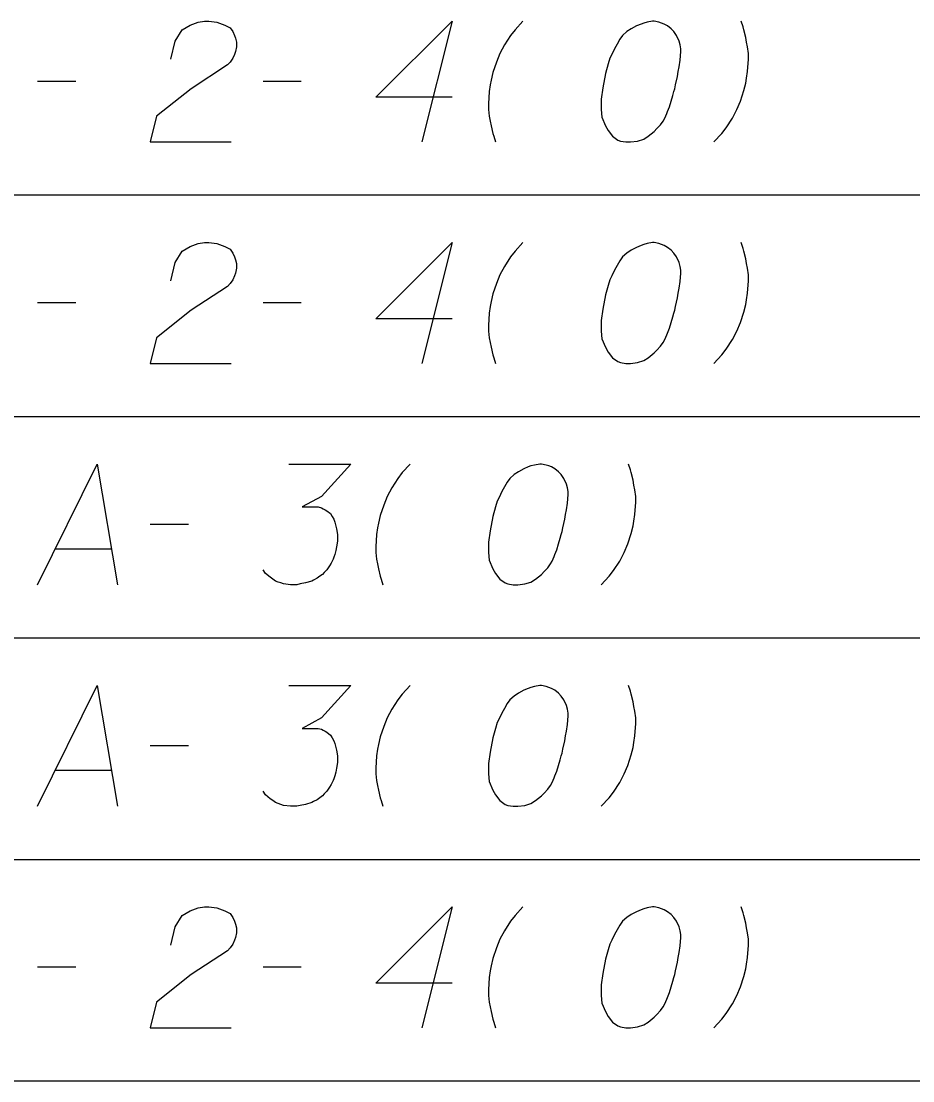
# Model space of a CAD drawing. Extents: x 2074207 to 2076812, y 516372 to 523312.
# Drawn here: x 2076453.5 to 2076488.95, y 518719.34 to 518761.45 of the extents above; entities that cross this region are included whole.
import ezdxf

# ---------------------------------------------------------------- set-up
doc = ezdxf.new("R2010")
doc.units = 0
for name, color, linetype in [('Prop DirtTable_ Soil Test Results - Outline (Major)', 7, 'Continuous'), ('Prop DirtTable_ Soil Test Results - Outline (Minor)', 7, 'Continuous'), ('Prop DirtTable_ Soil Test Results - Tx (Sample Data)', 7, 'Continuous')]:
    doc.layers.add(name, color=color, linetype=linetype)

msp = doc.modelspace()

# ---------------------------------------------------------------- linework, layer by layer
at = {"layer": 'Prop DirtTable_ Soil Test Results - Outline (Major)'}
msp.add_line((2076260.609, 518719.343), (2076811.903, 518719.343), dxfattribs=at)
at = {"layer": 'Prop DirtTable_ Soil Test Results - Outline (Minor)'}
for p, q in [((2076260.609, 518754.543), (2076811.903, 518754.543)), ((2076260.609, 518754.543), (2076811.903, 518754.543)), ((2076260.609, 518745.743), (2076811.903, 518745.743)), ((2076260.609, 518745.743), (2076811.903, 518745.743)), ((2076260.609, 518736.943), (2076811.903, 518736.943)), ((2076260.609, 518736.943), (2076811.903, 518736.943)), ((2076260.609, 518728.143), (2076811.903, 518728.143)), ((2076260.609, 518728.143), (2076811.903, 518728.143)), ((2076260.609, 518719.343), (2076811.903, 518719.343))]:
    msp.add_line(p, q, dxfattribs=at)
at = {"layer": 'Prop DirtTable_ Soil Test Results - Tx (Sample Data)'}
for points in [[(2076459.447, 518759.938), (2076459.623, 518760.656), (2076459.906, 518761.109), (2076460.223, 518761.298), (2076460.54, 518761.412), (2076460.787, 518761.45), (2076460.964, 518761.45), (2076461.281, 518761.412), (2076461.493, 518761.336), (2076461.599, 518761.298), (2076461.81, 518761.185), (2076461.916, 518761.034), (2076461.987, 518760.883), (2076462.022, 518760.769), (2076462.057, 518760.618), (2076462.057, 518760.429), (2076462.022, 518760.24), (2076461.987, 518760.127), (2076461.916, 518759.976), (2076461.81, 518759.824), (2076461.705, 518759.711), (2076460.258, 518758.766), (2076458.883, 518757.67), (2076458.636, 518756.65), (2076461.846, 518756.65)], [(2076470.629, 518758.426), (2076467.596, 518758.426), (2076470.629, 518761.45), (2076469.43, 518756.65)], [(2076473.451, 518761.45), (2076473.134, 518761.109), (2076472.958, 518760.883), (2076472.711, 518760.505), (2076472.534, 518760.165), (2076472.393, 518759.824), (2076472.252, 518759.409), (2076472.181, 518759.106), (2076472.146, 518758.917), (2076472.111, 518758.653), (2076472.076, 518758.161), (2076472.076, 518757.935), (2076472.111, 518757.67), (2076472.146, 518757.481), (2076472.181, 518757.292), (2076472.252, 518756.99), (2076472.287, 518756.876), (2076472.358, 518756.65)], [(2076478.672, 518761.45), (2076478.602, 518761.45), (2076478.39, 518761.412), (2076478.249, 518761.374), (2076478.143, 518761.336), (2076477.967, 518761.261), (2076477.755, 518761.147), (2076477.579, 518761.034), (2076477.402, 518760.883), (2076477.296, 518760.732), (2076477.191, 518760.543), (2076477.085, 518760.354), (2076476.979, 518760.127), (2076476.908, 518759.976), (2076476.838, 518759.749), (2076476.732, 518759.371), (2076476.626, 518758.804), (2076476.556, 518758.35), (2076476.556, 518757.935), (2076476.591, 518757.632), (2076476.732, 518757.292), (2076476.838, 518757.103), (2076477.014, 518756.876), (2076477.226, 518756.725), (2076477.332, 518756.687), (2076477.543, 518756.65), (2076477.72, 518756.65), (2076478.002, 518756.687), (2076478.249, 518756.763), (2076478.425, 518756.876), (2076478.672, 518757.065), (2076478.778, 518757.179), (2076478.919, 518757.33), (2076479.025, 518757.481), (2076479.095, 518757.595), (2076479.166, 518757.783), (2076479.201, 518757.859), (2076479.272, 518758.048), (2076479.342, 518758.275), (2076479.413, 518758.502), (2076479.448, 518758.653), (2076479.483, 518758.766), (2076479.519, 518758.917), (2076479.589, 518759.258), (2076479.625, 518759.446), (2076479.66, 518759.635), (2076479.695, 518759.9), (2076479.73, 518760.24), (2076479.73, 518760.354), (2076479.695, 518760.505), (2076479.66, 518760.656), (2076479.554, 518760.883), (2076479.448, 518761.034), (2076479.342, 518761.147), (2076479.201, 518761.261), (2076479.06, 518761.336), (2076478.954, 518761.374), (2076478.849, 518761.412), (2076478.672, 518761.45)], [(2076481.036, 518756.65), (2076481.353, 518756.99), (2076481.529, 518757.217), (2076481.776, 518757.595), (2076481.953, 518757.935), (2076482.094, 518758.275), (2076482.235, 518758.691), (2076482.306, 518758.993), (2076482.341, 518759.182), (2076482.376, 518759.446), (2076482.411, 518759.938), (2076482.411, 518760.165), (2076482.376, 518760.429), (2076482.341, 518760.618), (2076482.306, 518760.807), (2076482.235, 518761.109), (2076482.2, 518761.223), (2076482.129, 518761.45)], [(2076454.156, 518759.069), (2076455.672, 518759.069)], [(2076463.116, 518759.069), (2076464.632, 518759.069)], [(2076459.447, 518751.138), (2076459.623, 518751.856), (2076459.906, 518752.309), (2076460.223, 518752.498), (2076460.54, 518752.612), (2076460.787, 518752.65), (2076460.964, 518752.65), (2076461.281, 518752.612), (2076461.493, 518752.536), (2076461.599, 518752.498), (2076461.81, 518752.385), (2076461.916, 518752.234), (2076461.987, 518752.083), (2076462.022, 518751.969), (2076462.057, 518751.818), (2076462.057, 518751.629), (2076462.022, 518751.44), (2076461.987, 518751.327), (2076461.916, 518751.176), (2076461.81, 518751.024), (2076461.705, 518750.911), (2076460.258, 518749.966), (2076458.883, 518748.87), (2076458.636, 518747.85), (2076461.846, 518747.85)], [(2076470.629, 518749.626), (2076467.596, 518749.626), (2076470.629, 518752.65), (2076469.43, 518747.85)], [(2076473.451, 518752.65), (2076473.134, 518752.309), (2076472.958, 518752.083), (2076472.711, 518751.705), (2076472.534, 518751.365), (2076472.393, 518751.024), (2076472.252, 518750.609), (2076472.181, 518750.306), (2076472.146, 518750.117), (2076472.111, 518749.853), (2076472.076, 518749.361), (2076472.076, 518749.135), (2076472.111, 518748.87), (2076472.146, 518748.681), (2076472.181, 518748.492), (2076472.252, 518748.19), (2076472.287, 518748.076), (2076472.358, 518747.85)], [(2076478.672, 518752.65), (2076478.602, 518752.65), (2076478.39, 518752.612), (2076478.249, 518752.574), (2076478.143, 518752.536), (2076477.967, 518752.461), (2076477.755, 518752.347), (2076477.579, 518752.234), (2076477.402, 518752.083), (2076477.296, 518751.932), (2076477.191, 518751.743), (2076477.085, 518751.554), (2076476.979, 518751.327), (2076476.908, 518751.176), (2076476.838, 518750.949), (2076476.732, 518750.571), (2076476.626, 518750.004), (2076476.556, 518749.55), (2076476.556, 518749.135), (2076476.591, 518748.832), (2076476.732, 518748.492), (2076476.838, 518748.303), (2076477.014, 518748.076), (2076477.226, 518747.925), (2076477.332, 518747.887), (2076477.543, 518747.85), (2076477.72, 518747.85), (2076478.002, 518747.887), (2076478.249, 518747.963), (2076478.425, 518748.076), (2076478.672, 518748.265), (2076478.778, 518748.379), (2076478.919, 518748.53), (2076479.025, 518748.681), (2076479.095, 518748.795), (2076479.166, 518748.983), (2076479.201, 518749.059), (2076479.272, 518749.248), (2076479.342, 518749.475), (2076479.413, 518749.702), (2076479.448, 518749.853), (2076479.483, 518749.966), (2076479.519, 518750.117), (2076479.589, 518750.458), (2076479.625, 518750.646), (2076479.66, 518750.835), (2076479.695, 518751.1), (2076479.73, 518751.44), (2076479.73, 518751.554), (2076479.695, 518751.705), (2076479.66, 518751.856), (2076479.554, 518752.083), (2076479.448, 518752.234), (2076479.342, 518752.347), (2076479.201, 518752.461), (2076479.06, 518752.536), (2076478.954, 518752.574), (2076478.849, 518752.612), (2076478.672, 518752.65)], [(2076481.036, 518747.85), (2076481.353, 518748.19), (2076481.529, 518748.417), (2076481.776, 518748.795), (2076481.953, 518749.135), (2076482.094, 518749.475), (2076482.235, 518749.891), (2076482.306, 518750.193), (2076482.341, 518750.382), (2076482.376, 518750.646), (2076482.411, 518751.138), (2076482.411, 518751.365), (2076482.376, 518751.629), (2076482.341, 518751.818), (2076482.306, 518752.007), (2076482.235, 518752.309), (2076482.2, 518752.423), (2076482.129, 518752.65)], [(2076454.156, 518750.269), (2076455.672, 518750.269)], [(2076463.116, 518750.269), (2076464.632, 518750.269)], [(2076454.156, 518739.05), (2076456.519, 518743.85), (2076457.33, 518739.05)], [(2076464.139, 518743.85), (2076466.608, 518743.85), (2076465.444, 518742.565), (2076464.668, 518742.149), (2076465.303, 518742.149), (2076465.444, 518742.111), (2076465.514, 518742.073), (2076465.585, 518742.035), (2076465.655, 518741.998), (2076465.797, 518741.884), (2076465.867, 518741.771), (2076465.938, 518741.658), (2076465.973, 518741.544), (2076466.043, 518741.28), (2076466.079, 518741.053), (2076466.079, 518740.939), (2076466.079, 518740.788), (2076466.043, 518740.561), (2076466.008, 518740.41), (2076465.973, 518740.259), (2076465.938, 518740.146), (2076465.902, 518740.07), (2076465.867, 518739.995), (2076465.832, 518739.919), (2076465.761, 518739.806), (2076465.655, 518739.654), (2076465.55, 518739.541), (2076465.479, 518739.465), (2076465.373, 518739.39), (2076465.267, 518739.314), (2076465.126, 518739.239), (2076465.056, 518739.201), (2076464.809, 518739.125), (2076464.597, 518739.087), (2076464.456, 518739.05), (2076464.209, 518739.05), (2076463.927, 518739.087), (2076463.821, 518739.125), (2076463.715, 518739.163), (2076463.609, 518739.201), (2076463.504, 518739.276), (2076463.398, 518739.352), (2076463.221, 518739.503), (2076463.116, 518739.654)], [(2076468.971, 518743.85), (2076468.654, 518743.509), (2076468.478, 518743.283), (2076468.231, 518742.905), (2076468.054, 518742.565), (2076467.913, 518742.224), (2076467.772, 518741.809), (2076467.701, 518741.506), (2076467.666, 518741.317), (2076467.631, 518741.053), (2076467.596, 518740.561), (2076467.596, 518740.335), (2076467.631, 518740.07), (2076467.666, 518739.881), (2076467.701, 518739.692), (2076467.772, 518739.39), (2076467.807, 518739.276), (2076467.878, 518739.05)], [(2076474.192, 518743.85), (2076474.122, 518743.85), (2076473.91, 518743.812), (2076473.769, 518743.774), (2076473.663, 518743.736), (2076473.487, 518743.661), (2076473.275, 518743.547), (2076473.099, 518743.434), (2076472.922, 518743.283), (2076472.816, 518743.132), (2076472.711, 518742.943), (2076472.605, 518742.754), (2076472.499, 518742.527), (2076472.428, 518742.376), (2076472.358, 518742.149), (2076472.252, 518741.771), (2076472.146, 518741.204), (2076472.076, 518740.75), (2076472.076, 518740.335), (2076472.111, 518740.032), (2076472.252, 518739.692), (2076472.358, 518739.503), (2076472.534, 518739.276), (2076472.746, 518739.125), (2076472.852, 518739.087), (2076473.063, 518739.05), (2076473.24, 518739.05), (2076473.522, 518739.087), (2076473.769, 518739.163), (2076473.945, 518739.276), (2076474.192, 518739.465), (2076474.298, 518739.579), (2076474.439, 518739.73), (2076474.545, 518739.881), (2076474.615, 518739.995), (2076474.686, 518740.183), (2076474.721, 518740.259), (2076474.792, 518740.448), (2076474.862, 518740.675), (2076474.933, 518740.902), (2076474.968, 518741.053), (2076475.003, 518741.166), (2076475.039, 518741.317), (2076475.109, 518741.658), (2076475.145, 518741.846), (2076475.18, 518742.035), (2076475.215, 518742.3), (2076475.25, 518742.64), (2076475.25, 518742.754), (2076475.215, 518742.905), (2076475.18, 518743.056), (2076475.074, 518743.283), (2076474.968, 518743.434), (2076474.862, 518743.547), (2076474.721, 518743.661), (2076474.58, 518743.736), (2076474.474, 518743.774), (2076474.369, 518743.812), (2076474.192, 518743.85)], [(2076476.556, 518739.05), (2076476.873, 518739.39), (2076477.049, 518739.617), (2076477.296, 518739.995), (2076477.473, 518740.335), (2076477.614, 518740.675), (2076477.755, 518741.091), (2076477.826, 518741.393), (2076477.861, 518741.582), (2076477.896, 518741.846), (2076477.931, 518742.338), (2076477.931, 518742.565), (2076477.896, 518742.829), (2076477.861, 518743.018), (2076477.826, 518743.207), (2076477.755, 518743.509), (2076477.72, 518743.623), (2076477.649, 518743.85)], [(2076458.636, 518741.469), (2076460.152, 518741.469)], [(2076454.861, 518740.486), (2076457.083, 518740.486)], [(2076454.156, 518730.25), (2076456.519, 518735.05), (2076457.33, 518730.25)], [(2076464.139, 518735.05), (2076466.608, 518735.05), (2076465.444, 518733.765), (2076464.668, 518733.349), (2076465.303, 518733.349), (2076465.444, 518733.311), (2076465.514, 518733.273), (2076465.585, 518733.235), (2076465.655, 518733.198), (2076465.797, 518733.084), (2076465.867, 518732.971), (2076465.938, 518732.858), (2076465.973, 518732.744), (2076466.043, 518732.48), (2076466.079, 518732.253), (2076466.079, 518732.139), (2076466.079, 518731.988), (2076466.043, 518731.761), (2076466.008, 518731.61), (2076465.973, 518731.459), (2076465.938, 518731.346), (2076465.902, 518731.27), (2076465.867, 518731.195), (2076465.832, 518731.119), (2076465.761, 518731.006), (2076465.655, 518730.854), (2076465.55, 518730.741), (2076465.479, 518730.665), (2076465.373, 518730.59), (2076465.267, 518730.514), (2076465.126, 518730.439), (2076465.056, 518730.401), (2076464.809, 518730.325), (2076464.597, 518730.287), (2076464.456, 518730.25), (2076464.209, 518730.25), (2076463.927, 518730.287), (2076463.821, 518730.325), (2076463.715, 518730.363), (2076463.609, 518730.401), (2076463.504, 518730.476), (2076463.398, 518730.552), (2076463.221, 518730.703), (2076463.116, 518730.854)], [(2076468.971, 518735.05), (2076468.654, 518734.709), (2076468.478, 518734.483), (2076468.231, 518734.105), (2076468.054, 518733.765), (2076467.913, 518733.424), (2076467.772, 518733.009), (2076467.701, 518732.706), (2076467.666, 518732.517), (2076467.631, 518732.253), (2076467.596, 518731.761), (2076467.596, 518731.535), (2076467.631, 518731.27), (2076467.666, 518731.081), (2076467.701, 518730.892), (2076467.772, 518730.59), (2076467.807, 518730.476), (2076467.878, 518730.25)], [(2076474.192, 518735.05), (2076474.122, 518735.05), (2076473.91, 518735.012), (2076473.769, 518734.974), (2076473.663, 518734.936), (2076473.487, 518734.861), (2076473.275, 518734.747), (2076473.099, 518734.634), (2076472.922, 518734.483), (2076472.816, 518734.332), (2076472.711, 518734.143), (2076472.605, 518733.954), (2076472.499, 518733.727), (2076472.428, 518733.576), (2076472.358, 518733.349), (2076472.252, 518732.971), (2076472.146, 518732.404), (2076472.076, 518731.95), (2076472.076, 518731.535), (2076472.111, 518731.232), (2076472.252, 518730.892), (2076472.358, 518730.703), (2076472.534, 518730.476), (2076472.746, 518730.325), (2076472.852, 518730.287), (2076473.063, 518730.25), (2076473.24, 518730.25), (2076473.522, 518730.287), (2076473.769, 518730.363), (2076473.945, 518730.476), (2076474.192, 518730.665), (2076474.298, 518730.779), (2076474.439, 518730.93), (2076474.545, 518731.081), (2076474.615, 518731.195), (2076474.686, 518731.383), (2076474.721, 518731.459), (2076474.792, 518731.648), (2076474.862, 518731.875), (2076474.933, 518732.102), (2076474.968, 518732.253), (2076475.003, 518732.366), (2076475.039, 518732.517), (2076475.109, 518732.858), (2076475.145, 518733.046), (2076475.18, 518733.235), (2076475.215, 518733.5), (2076475.25, 518733.84), (2076475.25, 518733.954), (2076475.215, 518734.105), (2076475.18, 518734.256), (2076475.074, 518734.483), (2076474.968, 518734.634), (2076474.862, 518734.747), (2076474.721, 518734.861), (2076474.58, 518734.936), (2076474.474, 518734.974), (2076474.369, 518735.012), (2076474.192, 518735.05)], [(2076476.556, 518730.25), (2076476.873, 518730.59), (2076477.049, 518730.817), (2076477.296, 518731.195), (2076477.473, 518731.535), (2076477.614, 518731.875), (2076477.755, 518732.291), (2076477.826, 518732.593), (2076477.861, 518732.782), (2076477.896, 518733.046), (2076477.931, 518733.538), (2076477.931, 518733.765), (2076477.896, 518734.029), (2076477.861, 518734.218), (2076477.826, 518734.407), (2076477.755, 518734.709), (2076477.72, 518734.823), (2076477.649, 518735.05)], [(2076458.636, 518732.669), (2076460.152, 518732.669)], [(2076454.861, 518731.686), (2076457.083, 518731.686)], [(2076459.447, 518724.738), (2076459.623, 518725.456), (2076459.906, 518725.909), (2076460.223, 518726.098), (2076460.54, 518726.212), (2076460.787, 518726.25), (2076460.964, 518726.25), (2076461.281, 518726.212), (2076461.493, 518726.136), (2076461.599, 518726.098), (2076461.81, 518725.985), (2076461.916, 518725.834), (2076461.987, 518725.683), (2076462.022, 518725.569), (2076462.057, 518725.418), (2076462.057, 518725.229), (2076462.022, 518725.04), (2076461.987, 518724.927), (2076461.916, 518724.776), (2076461.81, 518724.624), (2076461.705, 518724.511), (2076460.258, 518723.566), (2076458.883, 518722.47), (2076458.636, 518721.45), (2076461.846, 518721.45)], [(2076470.629, 518723.226), (2076467.596, 518723.226), (2076470.629, 518726.25), (2076469.43, 518721.45)], [(2076473.451, 518726.25), (2076473.134, 518725.909), (2076472.958, 518725.683), (2076472.711, 518725.305), (2076472.534, 518724.965), (2076472.393, 518724.624), (2076472.252, 518724.209), (2076472.181, 518723.906), (2076472.146, 518723.717), (2076472.111, 518723.453), (2076472.076, 518722.961), (2076472.076, 518722.735), (2076472.111, 518722.47), (2076472.146, 518722.281), (2076472.181, 518722.092), (2076472.252, 518721.79), (2076472.287, 518721.676), (2076472.358, 518721.45)], [(2076478.672, 518726.25), (2076478.602, 518726.25), (2076478.39, 518726.212), (2076478.249, 518726.174), (2076478.143, 518726.136), (2076477.967, 518726.061), (2076477.755, 518725.947), (2076477.579, 518725.834), (2076477.402, 518725.683), (2076477.296, 518725.532), (2076477.191, 518725.343), (2076477.085, 518725.154), (2076476.979, 518724.927), (2076476.908, 518724.776), (2076476.838, 518724.549), (2076476.732, 518724.171), (2076476.626, 518723.604), (2076476.556, 518723.15), (2076476.556, 518722.735), (2076476.591, 518722.432), (2076476.732, 518722.092), (2076476.838, 518721.903), (2076477.014, 518721.676), (2076477.226, 518721.525), (2076477.332, 518721.487), (2076477.543, 518721.45), (2076477.72, 518721.45), (2076478.002, 518721.487), (2076478.249, 518721.563), (2076478.425, 518721.676), (2076478.672, 518721.865), (2076478.778, 518721.979), (2076478.919, 518722.13), (2076479.025, 518722.281), (2076479.095, 518722.395), (2076479.166, 518722.583), (2076479.201, 518722.659), (2076479.272, 518722.848), (2076479.342, 518723.075), (2076479.413, 518723.302), (2076479.448, 518723.453), (2076479.483, 518723.566), (2076479.519, 518723.717), (2076479.589, 518724.058), (2076479.625, 518724.246), (2076479.66, 518724.435), (2076479.695, 518724.7), (2076479.73, 518725.04), (2076479.73, 518725.154), (2076479.695, 518725.305), (2076479.66, 518725.456), (2076479.554, 518725.683), (2076479.448, 518725.834), (2076479.342, 518725.947), (2076479.201, 518726.061), (2076479.06, 518726.136), (2076478.954, 518726.174), (2076478.849, 518726.212), (2076478.672, 518726.25)], [(2076481.036, 518721.45), (2076481.353, 518721.79), (2076481.529, 518722.017), (2076481.776, 518722.395), (2076481.953, 518722.735), (2076482.094, 518723.075), (2076482.235, 518723.491), (2076482.306, 518723.793), (2076482.341, 518723.982), (2076482.376, 518724.246), (2076482.411, 518724.738), (2076482.411, 518724.965), (2076482.376, 518725.229), (2076482.341, 518725.418), (2076482.306, 518725.607), (2076482.235, 518725.909), (2076482.2, 518726.023), (2076482.129, 518726.25)], [(2076454.156, 518723.869), (2076455.672, 518723.869)], [(2076463.116, 518723.869), (2076464.632, 518723.869)]]:
    msp.add_lwpolyline(points, dxfattribs=at)

doc.saveas('drawing.dxf')
